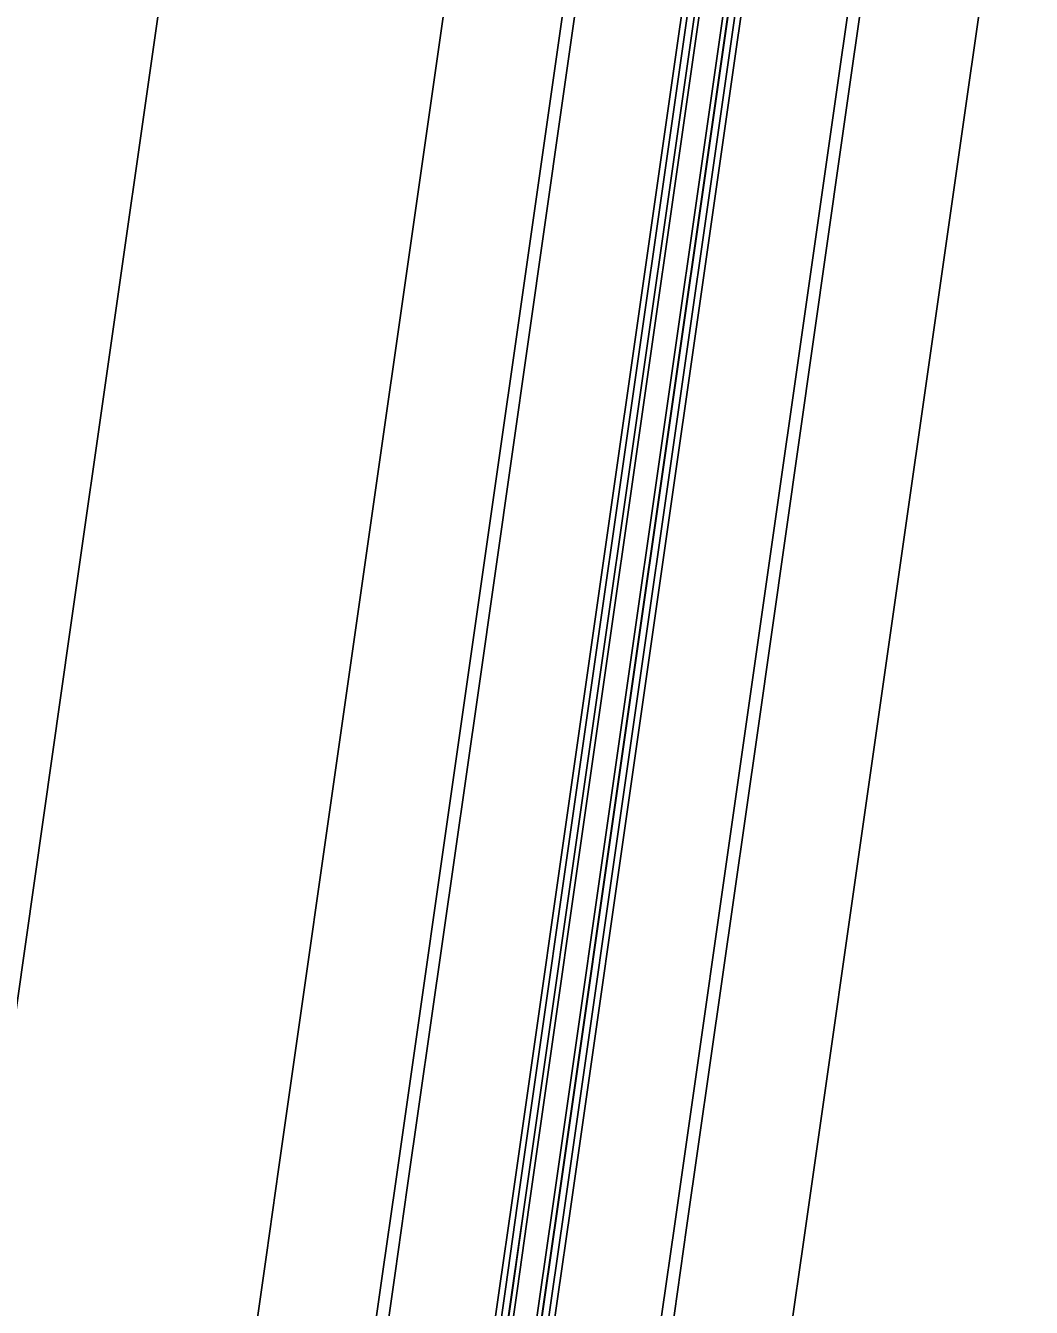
# Model space of a CAD drawing. Extents: x 1797478 to 1804836, y 246529 to 250952.
# Drawn here: x 1797913.1 to 1797955.8, y 249465.3 to 249519.7 of the extents above; entities that cross this region are included whole.
import ezdxf

# ---------------------------------------------------------------- set-up
doc = ezdxf.new("R2010")
doc.units = 0
for name, color, linetype in [('1', 7, 'Continuous'), ('DRAINAGE', 7, 'Continuous'), ('EDPV-LINE', 7, 'Continuous'), ('SHDR-UPAV', 7, 'Continuous')]:
    doc.layers.add(name, color=color, linetype=linetype)

msp = doc.modelspace()

# ---------------------------------------------------------------- linework, layer by layer
for points in [[(1797879.594, 249246.451), (1797883.13, 249271.2), (1797886.666, 249295.949), (1797890.203, 249320.697), (1797893.739, 249345.446), (1797897.275, 249370.195), (1797900.811, 249394.943), (1797904.347, 249419.692), (1797907.883, 249444.44), (1797911.419, 249469.189), (1797911.938, 249472.819), (1797914.956, 249493.938), (1797918.492, 249518.686), (1797922.028, 249543.435), (1797925.564, 249568.184), (1797927.022, 249578.389), (1797928.665, 249589.883), (1797929.1, 249592.932), (1797932.636, 249617.681), (1797936.173, 249642.43), (1797938.389, 249657.941), (1797939.709, 249667.178), (1797940.11, 249669.988), (1797943.245, 249691.927)], [(1797879.594, 249246.451), (1797883.13, 249271.2), (1797886.666, 249295.949), (1797890.203, 249320.697), (1797893.739, 249345.446), (1797897.275, 249370.195), (1797900.811, 249394.943), (1797904.347, 249419.692), (1797907.883, 249444.44), (1797911.419, 249469.189), (1797911.938, 249472.819), (1797914.956, 249493.938), (1797918.492, 249518.686), (1797922.028, 249543.435), (1797925.564, 249568.184), (1797927.022, 249578.389), (1797928.665, 249589.883), (1797929.1, 249592.932), (1797932.636, 249617.681), (1797936.173, 249642.43), (1797938.389, 249657.941), (1797939.709, 249667.178), (1797940.11, 249669.988), (1797943.245, 249691.927)], [(1797879.594, 249246.451), (1797883.13, 249271.2), (1797886.666, 249295.949), (1797890.203, 249320.697), (1797893.739, 249345.446), (1797897.275, 249370.195), (1797900.811, 249394.943), (1797904.347, 249419.692), (1797907.883, 249444.44), (1797911.419, 249469.189), (1797911.938, 249472.819), (1797914.956, 249493.938), (1797918.492, 249518.686), (1797922.028, 249543.435), (1797925.564, 249568.184), (1797927.022, 249578.389), (1797928.665, 249589.883), (1797929.1, 249592.932), (1797932.636, 249617.681), (1797936.173, 249642.43), (1797938.389, 249657.941), (1797939.709, 249667.178), (1797940.11, 249669.988), (1797943.245, 249691.927)], [(1797879.594, 249246.451), (1797883.13, 249271.2), (1797886.666, 249295.949), (1797890.203, 249320.697), (1797893.739, 249345.446), (1797897.275, 249370.195), (1797900.811, 249394.943), (1797904.347, 249419.692), (1797907.883, 249444.44), (1797911.419, 249469.189), (1797911.938, 249472.819), (1797914.956, 249493.938), (1797918.492, 249518.686), (1797922.028, 249543.435), (1797925.564, 249568.184), (1797927.022, 249578.389), (1797928.665, 249589.883), (1797929.1, 249592.932), (1797932.636, 249617.681), (1797936.173, 249642.43), (1797938.389, 249657.941), (1797939.709, 249667.178), (1797940.11, 249669.988), (1797943.245, 249691.927)], [(1797891.473, 249244.754), (1797895.01, 249269.503), (1797898.546, 249294.251), (1797902.082, 249319), (1797905.618, 249343.749), (1797909.154, 249368.497), (1797912.69, 249393.246), (1797916.227, 249417.994), (1797919.763, 249442.743), (1797923.299, 249467.492), (1797923.817, 249471.122), (1797926.835, 249492.24), (1797930.371, 249516.989), (1797933.907, 249541.738), (1797937.443, 249566.486), (1797938.902, 249576.691), (1797940.544, 249588.186), (1797940.98, 249591.235), (1797944.516, 249615.984), (1797948.052, 249640.732), (1797950.268, 249656.243), (1797951.588, 249665.481), (1797951.99, 249668.29), (1797955.124, 249690.23)], [(1797891.473, 249244.754), (1797895.01, 249269.503), (1797898.546, 249294.251), (1797902.082, 249319), (1797905.618, 249343.749), (1797909.154, 249368.497), (1797912.69, 249393.246), (1797916.227, 249417.994), (1797919.763, 249442.743), (1797923.299, 249467.492), (1797923.817, 249471.122), (1797926.835, 249492.24), (1797930.371, 249516.989), (1797933.907, 249541.738), (1797937.443, 249566.486), (1797938.902, 249576.691), (1797940.544, 249588.186), (1797940.98, 249591.235), (1797944.516, 249615.984), (1797948.052, 249640.732), (1797950.268, 249656.243), (1797951.588, 249665.481), (1797951.99, 249668.29), (1797955.124, 249690.23)], [(1797891.473, 249244.754), (1797895.01, 249269.503), (1797898.546, 249294.251), (1797902.082, 249319), (1797905.618, 249343.749), (1797909.154, 249368.497), (1797912.69, 249393.246), (1797916.227, 249417.994), (1797919.763, 249442.743), (1797923.299, 249467.492), (1797923.817, 249471.122), (1797926.835, 249492.24), (1797930.371, 249516.989), (1797933.907, 249541.738), (1797937.443, 249566.486), (1797938.902, 249576.691), (1797940.544, 249588.186), (1797940.98, 249591.235), (1797944.516, 249615.984), (1797948.052, 249640.732), (1797950.268, 249656.243), (1797951.588, 249665.481), (1797951.99, 249668.29), (1797955.124, 249690.23)], [(1797891.473, 249244.754), (1797895.01, 249269.503), (1797898.546, 249294.251), (1797902.082, 249319), (1797905.618, 249343.749), (1797909.154, 249368.497), (1797912.69, 249393.246), (1797916.227, 249417.994), (1797919.763, 249442.743), (1797923.299, 249467.492), (1797923.817, 249471.122), (1797926.835, 249492.24), (1797930.371, 249516.989), (1797933.907, 249541.738), (1797937.443, 249566.486), (1797938.902, 249576.691), (1797940.544, 249588.186), (1797940.98, 249591.235), (1797944.516, 249615.984), (1797948.052, 249640.732), (1797950.268, 249656.243), (1797951.588, 249665.481), (1797951.99, 249668.29), (1797955.124, 249690.23)], [(1797896.423, 249244.047), (1797899.959, 249268.795), (1797903.495, 249293.544), (1797907.032, 249318.293), (1797910.568, 249343.041), (1797914.104, 249367.79), (1797917.64, 249392.539), (1797921.176, 249417.287), (1797924.712, 249442.036), (1797928.249, 249466.785), (1797928.767, 249470.414), (1797931.785, 249491.533), (1797935.321, 249516.282), (1797938.857, 249541.03), (1797942.393, 249565.779), (1797943.851, 249575.984), (1797945.494, 249587.479), (1797945.929, 249590.528), (1797949.466, 249615.276), (1797953.002, 249640.025), (1797955.218, 249655.536), (1797956.538, 249664.774), (1797956.939, 249667.583), (1797960.074, 249689.522)], [(1797896.939, 249243.973), (1797900.475, 249268.722), (1797904.011, 249293.47), (1797907.547, 249318.219), (1797911.083, 249342.968), (1797914.62, 249367.716), (1797918.156, 249392.465), (1797921.692, 249417.214), (1797925.228, 249441.962), (1797928.764, 249466.711), (1797929.283, 249470.341), (1797932.3, 249491.459), (1797935.836, 249516.208), (1797939.373, 249540.957), (1797942.909, 249565.705), (1797944.367, 249575.91), (1797946.009, 249587.405), (1797946.445, 249590.454), (1797949.981, 249615.203), (1797953.517, 249639.951), (1797955.734, 249655.462), (1797957.053, 249664.7), (1797957.455, 249667.51), (1797960.59, 249689.449)], [(1797901.62, 249243.304), (1797905.156, 249268.053), (1797908.693, 249292.801), (1797912.229, 249317.55), (1797915.765, 249342.299), (1797919.301, 249367.047), (1797922.837, 249391.796), (1797926.373, 249416.545), (1797929.91, 249441.293), (1797933.446, 249466.042), (1797933.964, 249469.672), (1797936.982, 249490.791), (1797940.518, 249515.539), (1797944.054, 249540.288), (1797947.59, 249565.037), (1797949.049, 249575.241), (1797950.689, 249586.736), (1797951.124, 249589.786), (1797954.655, 249614.535), (1797958.187, 249639.284), (1797960.4, 249654.796), (1797961.718, 249664.034), (1797962.119, 249666.843), (1797965.25, 249688.783)], [(1797901.909, 249243.263), (1797905.445, 249268.011), (1797908.981, 249292.76), (1797912.518, 249317.509), (1797916.054, 249342.257), (1797919.59, 249367.006), (1797923.126, 249391.755), (1797926.662, 249416.503), (1797930.198, 249441.252), (1797933.735, 249466.001), (1797934.253, 249469.63), (1797937.271, 249490.749), (1797940.807, 249515.498), (1797944.343, 249540.247), (1797947.879, 249564.995), (1797949.337, 249575.2), (1797950.98, 249586.695), (1797951.415, 249589.744), (1797954.951, 249614.493), (1797958.488, 249639.241), (1797960.704, 249654.752), (1797962.024, 249663.99), (1797962.425, 249666.799), (1797965.56, 249688.738)], [(1797901.917, 249243.262), (1797905.453, 249268.01), (1797908.99, 249292.759), (1797912.526, 249317.508), (1797916.062, 249342.256), (1797919.598, 249367.005), (1797923.134, 249391.754), (1797926.67, 249416.502), (1797930.207, 249441.251), (1797933.743, 249465.999), (1797934.261, 249469.629), (1797937.279, 249490.748), (1797940.815, 249515.497), (1797944.351, 249540.245), (1797947.887, 249564.994), (1797949.346, 249575.199), (1797950.986, 249586.694), (1797951.421, 249589.743), (1797954.952, 249614.492), (1797958.484, 249639.242), (1797960.697, 249654.753), (1797962.015, 249663.991), (1797962.416, 249666.801), (1797965.547, 249688.74)], [(1797902.115, 249243.233), (1797905.651, 249267.982), (1797909.188, 249292.731), (1797912.724, 249317.479), (1797916.26, 249342.228), (1797919.796, 249366.977), (1797923.332, 249391.725), (1797926.868, 249416.474), (1797930.405, 249441.223), (1797933.941, 249465.971), (1797934.459, 249469.601), (1797937.477, 249490.72), (1797941.013, 249515.468), (1797944.549, 249540.217), (1797948.085, 249564.966), (1797949.544, 249575.171), (1797951.186, 249586.665), (1797951.622, 249589.714), (1797955.158, 249614.463), (1797958.694, 249639.212), (1797960.91, 249654.723), (1797962.23, 249663.96), (1797962.631, 249666.77), (1797965.766, 249688.709)], [(1797903.105, 249243.092), (1797906.641, 249267.841), (1797910.178, 249292.589), (1797913.714, 249317.338), (1797917.25, 249342.087), (1797920.786, 249366.835), (1797924.322, 249391.584), (1797927.858, 249416.332), (1797931.395, 249441.081), (1797934.931, 249465.83), (1797935.449, 249469.46), (1797938.467, 249490.578), (1797942.003, 249515.327), (1797945.539, 249540.076), (1797949.075, 249564.824), (1797950.533, 249575.029), (1797952.176, 249586.524), (1797952.612, 249589.573), (1797956.148, 249614.322), (1797959.684, 249639.07), (1797961.9, 249654.581), (1797963.22, 249663.819), (1797963.621, 249666.628), (1797966.756, 249688.568)], [(1797903.303, 249243.064), (1797906.839, 249267.812), (1797910.376, 249292.561), (1797913.912, 249317.31), (1797917.448, 249342.058), (1797920.984, 249366.807), (1797924.52, 249391.556), (1797928.056, 249416.304), (1797931.593, 249441.053), (1797935.129, 249465.801), (1797935.647, 249469.431), (1797938.665, 249490.55), (1797942.201, 249515.299), (1797945.737, 249540.047), (1797949.273, 249564.796), (1797950.731, 249575.001), (1797952.374, 249586.496), (1797952.81, 249589.545), (1797956.346, 249614.293), (1797959.882, 249639.042), (1797962.098, 249654.553), (1797963.418, 249663.791), (1797963.819, 249666.6), (1797966.954, 249688.539)], [(1797903.311, 249243.062), (1797906.848, 249267.811), (1797910.384, 249292.56), (1797913.92, 249317.308), (1797917.456, 249342.057), (1797920.992, 249366.806), (1797924.528, 249391.554), (1797928.065, 249416.303), (1797931.601, 249441.052), (1797935.137, 249465.8), (1797935.656, 249469.43), (1797938.673, 249490.549), (1797942.209, 249515.298), (1797945.745, 249540.046), (1797949.282, 249564.795), (1797950.74, 249575), (1797952.382, 249586.494), (1797952.818, 249589.544), (1797956.354, 249614.292), (1797959.89, 249639.041), (1797962.106, 249654.552), (1797963.426, 249663.789), (1797963.828, 249666.599), (1797966.962, 249688.538)], [(1797903.6, 249243.021), (1797907.136, 249267.77), (1797910.673, 249292.519), (1797914.209, 249317.267), (1797917.745, 249342.016), (1797921.281, 249366.764), (1797924.817, 249391.513), (1797928.353, 249416.262), (1797931.89, 249441.01), (1797935.426, 249465.759), (1797935.944, 249469.389), (1797938.962, 249490.508), (1797942.498, 249515.256), (1797946.034, 249540.005), (1797949.57, 249564.754), (1797951.028, 249574.959), (1797952.671, 249586.453), (1797953.106, 249589.502), (1797956.643, 249614.251), (1797960.179, 249639), (1797962.395, 249654.511), (1797963.715, 249663.748), (1797964.116, 249666.558), (1797967.251, 249688.497)], [(1797908.282, 249242.352), (1797911.818, 249267.101), (1797915.354, 249291.85), (1797918.89, 249316.598), (1797922.426, 249341.347), (1797925.963, 249366.096), (1797929.499, 249390.844), (1797933.035, 249415.593), (1797936.571, 249440.341), (1797940.107, 249465.09), (1797940.626, 249468.72), (1797943.643, 249489.839), (1797947.18, 249514.587), (1797950.716, 249539.336), (1797954.252, 249564.085), (1797955.71, 249574.29), (1797957.352, 249585.784), (1797957.788, 249588.833), (1797961.324, 249613.582), (1797964.86, 249638.331), (1797967.077, 249653.842), (1797968.397, 249663.079), (1797968.798, 249665.889), (1797971.933, 249687.828)], [(1797908.797, 249242.279), (1797912.334, 249267.027), (1797915.87, 249291.776), (1797919.406, 249316.525), (1797922.942, 249341.273), (1797926.478, 249366.022), (1797930.014, 249390.77), (1797933.551, 249415.519), (1797937.087, 249440.268), (1797940.623, 249465.016), (1797941.142, 249468.646), (1797944.159, 249489.765), (1797947.695, 249514.514), (1797951.231, 249539.262), (1797954.768, 249564.011), (1797956.226, 249574.216), (1797957.868, 249585.711), (1797958.304, 249588.76), (1797961.84, 249613.508), (1797965.376, 249638.257), (1797967.592, 249653.768), (1797968.912, 249663.006), (1797969.314, 249665.815), (1797972.448, 249687.754)], [(1797913.747, 249241.571), (1797917.283, 249266.32), (1797920.819, 249291.069), (1797924.356, 249315.817), (1797927.892, 249340.566), (1797931.428, 249365.315), (1797934.964, 249390.063), (1797938.5, 249414.812), (1797942.036, 249439.561), (1797945.573, 249464.309), (1797946.091, 249467.939), (1797949.109, 249489.058), (1797952.645, 249513.807), (1797956.181, 249538.555), (1797959.717, 249563.304), (1797961.175, 249573.509), (1797962.818, 249585.003), (1797963.253, 249588.052), (1797966.79, 249612.801), (1797970.326, 249637.55), (1797972.542, 249653.061), (1797973.862, 249662.298), (1797974.263, 249665.108), (1797977.398, 249687.047)], [(1797913.747, 249241.571), (1797917.283, 249266.32), (1797920.819, 249291.069), (1797924.356, 249315.817), (1797927.892, 249340.566), (1797931.428, 249365.315), (1797934.964, 249390.063), (1797938.5, 249414.812), (1797942.036, 249439.561), (1797945.573, 249464.309), (1797946.091, 249467.939), (1797949.109, 249489.058), (1797952.645, 249513.807), (1797956.181, 249538.555), (1797959.717, 249563.304), (1797961.175, 249573.509), (1797962.818, 249585.003), (1797963.253, 249588.052), (1797966.79, 249612.801), (1797970.326, 249637.55), (1797972.542, 249653.061), (1797973.862, 249662.298), (1797974.263, 249665.108), (1797977.398, 249687.047)], [(1797913.747, 249241.571), (1797917.283, 249266.32), (1797920.819, 249291.069), (1797924.356, 249315.817), (1797927.892, 249340.566), (1797931.428, 249365.315), (1797934.964, 249390.063), (1797938.5, 249414.812), (1797942.036, 249439.561), (1797945.573, 249464.309), (1797946.091, 249467.939), (1797949.109, 249489.058), (1797952.645, 249513.807), (1797956.181, 249538.555), (1797959.717, 249563.304), (1797961.175, 249573.509), (1797962.818, 249585.003), (1797963.253, 249588.052), (1797966.79, 249612.801), (1797970.326, 249637.55), (1797972.542, 249653.061), (1797973.862, 249662.298), (1797974.263, 249665.108), (1797977.398, 249687.047)], [(1797913.747, 249241.571), (1797917.283, 249266.32), (1797920.819, 249291.069), (1797924.356, 249315.817), (1797927.892, 249340.566), (1797931.428, 249365.315), (1797934.964, 249390.063), (1797938.5, 249414.812), (1797942.036, 249439.561), (1797945.573, 249464.309), (1797946.091, 249467.939), (1797949.109, 249489.058), (1797952.645, 249513.807), (1797956.181, 249538.555), (1797959.717, 249563.304), (1797961.175, 249573.509), (1797962.818, 249585.003), (1797963.253, 249588.052), (1797966.79, 249612.801), (1797970.326, 249637.55), (1797972.542, 249653.061), (1797973.862, 249662.298), (1797974.263, 249665.108), (1797977.398, 249687.047)], [(1797913.747, 249241.571), (1797917.283, 249266.32), (1797920.819, 249291.069), (1797924.356, 249315.817), (1797927.892, 249340.566), (1797931.428, 249365.315), (1797934.964, 249390.063), (1797938.5, 249414.812), (1797942.036, 249439.561), (1797945.573, 249464.309), (1797946.091, 249467.939), (1797949.109, 249489.058), (1797952.645, 249513.807), (1797956.181, 249538.555), (1797959.717, 249563.304), (1797961.175, 249573.509), (1797962.818, 249585.003), (1797963.253, 249588.052), (1797966.79, 249612.801), (1797970.326, 249637.55), (1797972.542, 249653.061), (1797973.862, 249662.298), (1797974.263, 249665.108), (1797977.398, 249687.047)]]:
    msp.add_lwpolyline(points)
at = {"layer": '1'}
msp.add_lwpolyline([(1797879.594, 249246.451), (1797883.13, 249271.2), (1797886.666, 249295.949), (1797890.203, 249320.697), (1797893.739, 249345.446), (1797897.275, 249370.195), (1797900.811, 249394.943), (1797904.347, 249419.692), (1797907.883, 249444.44), (1797911.419, 249469.189), (1797911.938, 249472.819), (1797914.956, 249493.938), (1797918.492, 249518.686), (1797922.028, 249543.435), (1797925.564, 249568.184), (1797927.022, 249578.389), (1797928.665, 249589.883), (1797929.1, 249592.932), (1797932.636, 249617.681), (1797936.173, 249642.43), (1797938.389, 249657.941), (1797939.709, 249667.178), (1797940.11, 249669.988), (1797943.245, 249691.927)], dxfattribs=at)
at = {"layer": 'DRAINAGE'}
for points in [[(1797901.62, 249243.304), (1797905.156, 249268.053), (1797908.693, 249292.801), (1797912.229, 249317.55), (1797915.765, 249342.299), (1797919.301, 249367.047), (1797922.837, 249391.796), (1797926.373, 249416.545), (1797929.91, 249441.293), (1797933.446, 249466.042), (1797933.964, 249469.672), (1797936.982, 249490.791), (1797940.518, 249515.539), (1797944.054, 249540.288), (1797947.59, 249565.037), (1797949.049, 249575.241), (1797950.689, 249586.736), (1797951.124, 249589.786), (1797954.655, 249614.535), (1797958.187, 249639.284), (1797960.4, 249654.796), (1797961.718, 249664.034), (1797962.119, 249666.843), (1797965.25, 249688.783)], [(1797903.6, 249243.021), (1797907.136, 249267.77), (1797910.673, 249292.519), (1797914.209, 249317.267), (1797917.745, 249342.016), (1797921.281, 249366.764), (1797924.817, 249391.513), (1797928.353, 249416.262), (1797931.89, 249441.01), (1797935.426, 249465.759), (1797935.944, 249469.389), (1797938.962, 249490.508), (1797942.498, 249515.256), (1797946.034, 249540.005), (1797949.57, 249564.754), (1797951.028, 249574.959), (1797952.671, 249586.453), (1797953.106, 249589.502), (1797956.643, 249614.251), (1797960.179, 249639), (1797962.395, 249654.511), (1797963.715, 249663.748), (1797964.116, 249666.558), (1797967.251, 249688.497)]]:
    msp.add_lwpolyline(points, dxfattribs=at)
at = {"layer": 'EDPV-LINE'}
for points in [[(1797891.473, 249244.754), (1797895.01, 249269.503), (1797898.546, 249294.251), (1797902.082, 249319), (1797905.618, 249343.749), (1797909.154, 249368.497), (1797912.69, 249393.246), (1797916.227, 249417.994), (1797919.763, 249442.743), (1797923.299, 249467.492), (1797923.817, 249471.122), (1797926.835, 249492.24), (1797930.371, 249516.989), (1797933.907, 249541.738), (1797937.443, 249566.486), (1797938.902, 249576.691), (1797940.544, 249588.186), (1797940.98, 249591.235), (1797944.516, 249615.984), (1797948.052, 249640.732), (1797950.268, 249656.243), (1797951.588, 249665.481), (1797951.99, 249668.29), (1797955.124, 249690.23)], [(1797891.473, 249244.754), (1797895.01, 249269.503), (1797898.546, 249294.251), (1797902.082, 249319), (1797905.618, 249343.749), (1797909.154, 249368.497), (1797912.69, 249393.246), (1797916.227, 249417.994), (1797919.763, 249442.743), (1797923.299, 249467.492), (1797923.817, 249471.122), (1797926.835, 249492.24), (1797930.371, 249516.989), (1797933.907, 249541.738), (1797937.443, 249566.486), (1797938.902, 249576.691), (1797940.544, 249588.186), (1797940.98, 249591.235), (1797944.516, 249615.984), (1797948.052, 249640.732), (1797950.268, 249656.243), (1797951.588, 249665.481), (1797951.99, 249668.29), (1797955.124, 249690.23)], [(1797901.62, 249243.304), (1797905.156, 249268.053), (1797908.693, 249292.801), (1797912.229, 249317.55), (1797915.765, 249342.299), (1797919.301, 249367.047), (1797922.837, 249391.796), (1797926.373, 249416.545), (1797929.91, 249441.293), (1797933.446, 249466.042), (1797933.964, 249469.672), (1797936.982, 249490.791), (1797940.518, 249515.539), (1797944.054, 249540.288), (1797947.59, 249565.037), (1797949.049, 249575.241), (1797950.689, 249586.736), (1797951.124, 249589.786), (1797954.655, 249614.535), (1797958.187, 249639.284), (1797960.4, 249654.796), (1797961.718, 249664.034), (1797962.119, 249666.843), (1797965.25, 249688.783)], [(1797903.6, 249243.021), (1797907.136, 249267.77), (1797910.673, 249292.519), (1797914.209, 249317.267), (1797917.745, 249342.016), (1797921.281, 249366.764), (1797924.817, 249391.513), (1797928.353, 249416.262), (1797931.89, 249441.01), (1797935.426, 249465.759), (1797935.944, 249469.389), (1797938.962, 249490.508), (1797942.498, 249515.256), (1797946.034, 249540.005), (1797949.57, 249564.754), (1797951.028, 249574.959), (1797952.671, 249586.453), (1797953.106, 249589.502), (1797956.643, 249614.251), (1797960.179, 249639), (1797962.395, 249654.511), (1797963.715, 249663.748), (1797964.116, 249666.558), (1797967.251, 249688.497)], [(1797913.747, 249241.571), (1797917.283, 249266.32), (1797920.819, 249291.069), (1797924.356, 249315.817), (1797927.892, 249340.566), (1797931.428, 249365.315), (1797934.964, 249390.063), (1797938.5, 249414.812), (1797942.036, 249439.561), (1797945.573, 249464.309), (1797946.091, 249467.939), (1797949.109, 249489.058), (1797952.645, 249513.807), (1797956.181, 249538.555), (1797959.717, 249563.304), (1797961.175, 249573.509), (1797962.818, 249585.003), (1797963.253, 249588.052), (1797966.79, 249612.801), (1797970.326, 249637.55), (1797972.542, 249653.061), (1797973.862, 249662.298), (1797974.263, 249665.108), (1797977.398, 249687.047)]]:
    msp.add_lwpolyline(points, dxfattribs=at)
at = {"layer": 'SHDR-UPAV'}
for points in [[(1797901.373, 249243.339), (1797904.909, 249268.088), (1797908.445, 249292.837), (1797911.981, 249317.585), (1797915.517, 249342.334), (1797919.054, 249367.083), (1797922.59, 249391.831), (1797926.126, 249416.58), (1797929.662, 249441.329), (1797933.198, 249466.077), (1797933.717, 249469.707), (1797936.734, 249490.826), (1797940.271, 249515.575), (1797943.807, 249540.323), (1797947.343, 249565.072), (1797948.801, 249575.277), (1797950.443, 249586.771), (1797950.879, 249589.821), (1797954.415, 249614.569), (1797957.951, 249639.318), (1797960.168, 249654.829), (1797961.488, 249664.066), (1797961.889, 249666.876), (1797965.024, 249688.815)], [(1797901.373, 249243.339), (1797904.909, 249268.088), (1797908.445, 249292.837), (1797911.981, 249317.585), (1797915.517, 249342.334), (1797919.054, 249367.083), (1797922.59, 249391.831), (1797926.126, 249416.58), (1797929.662, 249441.329), (1797933.198, 249466.077), (1797933.717, 249469.707), (1797936.734, 249490.826), (1797940.271, 249515.575), (1797943.807, 249540.323), (1797947.343, 249565.072), (1797948.801, 249575.277), (1797950.443, 249586.771), (1797950.879, 249589.821), (1797954.415, 249614.569), (1797957.951, 249639.318), (1797960.168, 249654.829), (1797961.488, 249664.066), (1797961.889, 249666.876), (1797965.024, 249688.815)], [(1797903.848, 249242.986), (1797907.384, 249267.734), (1797910.92, 249292.483), (1797914.456, 249317.232), (1797917.992, 249341.98), (1797921.529, 249366.729), (1797925.065, 249391.478), (1797928.601, 249416.226), (1797932.137, 249440.975), (1797935.673, 249465.724), (1797936.192, 249469.353), (1797939.209, 249490.472), (1797942.745, 249515.221), (1797946.282, 249539.97), (1797949.818, 249564.718), (1797951.276, 249574.923), (1797952.918, 249586.418), (1797953.354, 249589.467), (1797956.89, 249614.216), (1797960.426, 249638.964), (1797962.643, 249654.475), (1797963.962, 249663.713), (1797964.364, 249666.522), (1797967.499, 249688.461)], [(1797903.848, 249242.986), (1797907.384, 249267.734), (1797910.92, 249292.483), (1797914.456, 249317.232), (1797917.992, 249341.98), (1797921.529, 249366.729), (1797925.065, 249391.478), (1797928.601, 249416.226), (1797932.137, 249440.975), (1797935.673, 249465.724), (1797936.192, 249469.353), (1797939.209, 249490.472), (1797942.745, 249515.221), (1797946.282, 249539.97), (1797949.818, 249564.718), (1797951.276, 249574.923), (1797952.918, 249586.418), (1797953.354, 249589.467), (1797956.89, 249614.216), (1797960.426, 249638.964), (1797962.643, 249654.475), (1797963.962, 249663.713), (1797964.364, 249666.522), (1797967.499, 249688.461)]]:
    msp.add_lwpolyline(points, dxfattribs=at)

doc.saveas('drawing.dxf')
